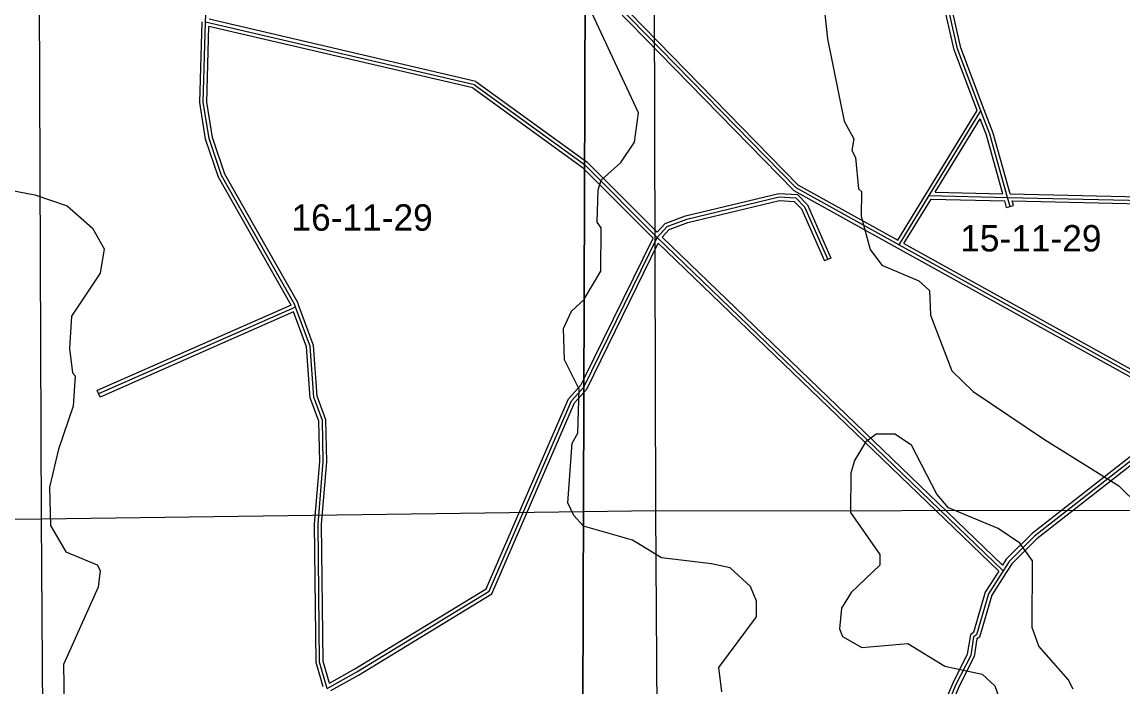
# Model space of a CAD drawing. Extents: x 457167 to 656239, y 1787309 to 1969297.
# Drawn here: x 532202 to 541585, y 1890789 to 1896458 of the extents above; entities that cross this region are included whole.
import ezdxf

# ---------------------------------------------------------------- set-up
doc = ezdxf.new("R2010")
doc.units = 0
for name, color, linetype in [('Level 1', 7, 'Continuous'), ('Level 2', 7, 'Continuous'), ('Level 31', 7, 'Continuous'), ('Level 32', 7, 'Continuous'), ('Level 63', 7, 'Continuous'), ('Level 7', 7, 'Continuous')]:
    doc.layers.add(name, color=color, linetype=linetype)

msp = doc.modelspace()

# ---------------------------------------------------------------- linework, layer by layer
at = {"layer": 'Level 1'}
for p, q in [((537585.575, 1897625.288), (537599.773, 1892290.637)), ((532368.304, 1892221.06), (532349.253, 1897530.544)), ((532368.304, 1892221.06), (527110.553, 1892176.439)), ((536987.214, 1892282.49), (532368.304, 1892221.06)), ((532401.835, 1886955.356), (532368.304, 1892221.06)), ((537599.773, 1892290.637), (536987.214, 1892282.49)), ((537599.773, 1892290.637), (542891.455, 1892298.903)), ((537599.773, 1892290.637), (537641.2, 1887017.605))]:
    msp.add_line(p, q, dxfattribs=at)
at = {"layer": 'Level 31'}
for p, q in [((536056.99, 1895923.474), (533766.432, 1896457.162)), ((540374.454, 1895699.548), (540175.46, 1896228.182)), ((539932.743, 1894978.005), (540374.454, 1895699.548)), ((536996.725, 1895242.904), (537616.02, 1894622.061)), ((539676.085, 1894559.165), (539932.743, 1894978.005)), ((539932.743, 1894978.005), (540600.151, 1894962.827)), ((540622.167, 1894884.575), (540600.151, 1894962.827)), ((536990.626, 1893344.526), (537616.02, 1894622.061)), ((537616.02, 1894622.061), (540564.484, 1891780.686)), ((534534.326, 1894026.938), (532855.394, 1893287.739)), ((536884.93, 1893227.646), (536990.564, 1893344.399)), ((536990.564, 1893344.399), (536990.626, 1893344.526))]:
    msp.add_line(p, q, dxfattribs=at)
for points in [[(540175.46, 1896228.182), (540076.653, 1896661.593), (540003.205, 1897170.562), (539978.215, 1897212.096), (539962.147, 1897462.334), (539937.08, 1897479.141), (539715.726, 1898780.231), (539600.733, 1899522.428), (539559.87, 1899772.746), (539534.829, 1899797.552), (539494.438, 1900198.053), (539469.399, 1900222.86), (539403.889, 1900723.442)], [(533766.432, 1896457.162), (533784.77, 1896907.296), (533887.255, 1897515.7), (534098.717, 1898389.935), (534075.124, 1898756.931), (533893.413, 1899190.997), (533769.065, 1899375.049), (533636.699, 1899634.038), (533562.656, 1899934.292), (533554.83, 1900067.776)], [(537002, 1896884.377), (538796.79, 1895046.313), (539676.085, 1894559.165)], [(534534.326, 1894026.938), (534524.556, 1894053.516), (533903.299, 1895147.951), (533796.23, 1895465.04), (533747.325, 1895773.572), (533766.432, 1896457.162)], [(536056.99, 1895923.474), (536996.66, 1895242.97), (536996.725, 1895242.904)], [(540600.151, 1894962.827), (540448.88, 1895501.857), (540374.454, 1895699.548)], [(540600.151, 1894962.827), (543571.855, 1894895.136), (543878.938, 1894969.479), (544151.343, 1895143.932), (544500.096, 1895329.792), (544811.872, 1895274.308), (545116.353, 1895012.298), (545504.581, 1894254.759), (545892.069, 1894098.691), (546399.819, 1894176.823), (546844.59, 1894574.063)], [(537616.02, 1894622.061), (537699.945, 1894713.793), (537866.454, 1894776.536), (538653.441, 1894966.037), (538797.146, 1894957.946), (538870.68, 1894882.075), (539068.64, 1894432.711)], [(539676.085, 1894559.165), (543830.029, 1892257.57), (543991.799, 1892120.351), (548066.119, 1888392.548)], [(534803.854, 1890776.16), (534738.123, 1891001.471), (534725.75, 1892177.175), (534769.472, 1892710.499), (534762.35, 1893060.713), (534688.274, 1893260.961), (534656.621, 1893694.528), (534534.326, 1894026.938)], [(534803.854, 1890776.16), (535054.599, 1890917.161), (536182.622, 1891604.783), (536884.93, 1893227.646)], [(543307.365, 1892409.706), (542251.173, 1893004.584), (542126.122, 1892979.876), (541742.02, 1892789.056), (540831.576, 1892074.771), (540614.02, 1891858.716), (540564.484, 1891780.686)], [(540564.484, 1891780.686), (540438.255, 1891583.985), (540337.306, 1891234.111), (540312.131, 1891217.461), (540286.83, 1891058.992), (540161.068, 1890809.198), (540094.108, 1890651.222), (539951.852, 1890518.211), (539301.262, 1890344.978), (538783.628, 1890079.335), (538407.934, 1889847.066), (538182.478, 1889655.779), (537730.684, 1889098.661)]]:
    msp.add_lwpolyline(points, dxfattribs=at)
at = {"layer": 'Level 32'}
for p, q in [((536069.689, 1895951.319), (533797.419, 1896480.746)), ((536044.292, 1895895.627), (533795.395, 1896419.61)), ((540341.21, 1895702.703), (540146.665, 1896219.522)), ((540402.531, 1895710.117), (540204.256, 1896236.841)), ((536069.688, 1895951.318), (536996.845, 1895279.876)), ((539907.157, 1894993.668), (540341.21, 1895702.704)), ((539985.555, 1895006.811), (540368, 1895631.544)), ((536996.59, 1895200.561), (537579.665, 1894616.026)), ((539665.508, 1894599.321), (539907.165, 1894993.68)), ((539718.041, 1894570.214), (539949.31, 1894947.618)), ((539949.31, 1894947.619), (540577.284, 1894933.337)), ((539985.555, 1895006.811), (540560.316, 1894993.741)), ((540593.288, 1894876.449), (540577.283, 1894933.337)), ((540593.288, 1894876.449), (540651.046, 1894892.699)), ((540651.046, 1894892.699), (540640.015, 1894931.91)), ((536990.846, 1893413.207), (537579.665, 1894616.026)), ((537015.65, 1893327.408), (537624.859, 1894571.879)), ((537624.858, 1894571.879), (540525.939, 1891776.169)), ((537657.889, 1894623.376), (540558.848, 1891827.782)), ((539096.095, 1894444.806), (539041.185, 1894420.616)), ((534496.094, 1894042.885), (532843.305, 1893315.196)), ((534517.195, 1893986.615), (532867.483, 1893260.281)), ((536859.364, 1893244.102), (536965.48, 1893361.389)), ((536965.48, 1893361.388), (536990.846, 1893413.207)), ((532867.483, 1893260.281), (532843.305, 1893315.196)), ((536910.497, 1893211.187), (536990.482, 1893299.59)), ((536990.482, 1893299.59), (537015.65, 1893327.407))]:
    msp.add_line(p, q, dxfattribs=at)
for points in [[(540146.665, 1896219.522), (540047.133, 1896656.107), (539974.377, 1897160.285), (539948.744, 1897202.886), (539933.155, 1897445.652), (539909.667, 1897461.401), (539686.113, 1898775.417), (539571.105, 1899517.715), (539531.83, 1899758.292), (539506.061, 1899783.822), (539465.67, 1900184.323), (539440.985, 1900208.779), (539376.7, 1900700.015)], [(540204.256, 1896236.841), (540106.172, 1896667.079), (540032.033, 1897180.841), (540007.686, 1897221.306), (539991.138, 1897479.016), (539964.494, 1897496.881), (539745.34, 1898785.043), (539630.361, 1899527.142), (539587.908, 1899787.198), (539563.597, 1899811.282), (539523.205, 1900211.783), (539497.812, 1900236.941), (539437.195, 1900700.136)], [(537002.141, 1896928.335), (537023.665, 1896905.131), (538815.179, 1895070.421), (539665.508, 1894599.321)], [(537001.862, 1896841.576), (538778.4, 1895022.204), (539661.545, 1894532.922)], [(534496.094, 1894042.885), (533875.793, 1895135.635), (533766.995, 1895457.841), (533717.258, 1895771.626), (533736.444, 1896458.001)], [(534562.485, 1894037.29), (534551.863, 1894066.181), (533930.805, 1895160.266), (533825.463, 1895472.237), (533777.39, 1895775.517), (533795.395, 1896419.61)], [(536044.293, 1895895.628), (536977.117, 1895220.081), (536996.59, 1895200.561)], [(540623.037, 1894992.313), (540477.414, 1895511.212), (540402.53, 1895710.119)], [(540560.316, 1894993.741), (540420.346, 1895492.501), (540368, 1895631.544)], [(540623.037, 1894992.313), (543568.612, 1894925.218), (543866.992, 1894997.455), (544136.174, 1895169.843), (544495.141, 1895361.146), (544825.215, 1895302.406), (545140.373, 1895031.208), (545526.175, 1894278.405), (545895.641, 1894129.595), (546386.467, 1894205.123), (546822.76, 1894594.788)], [(536996.845, 1895279.876), (537016.202, 1895265.858), (537615.083, 1894665.48)], [(540640.015, 1894931.91), (543575.096, 1894865.054), (543890.884, 1894941.504), (544166.512, 1895118.021), (544505.052, 1895298.438), (544798.53, 1895246.211), (545092.333, 1894993.389), (545482.989, 1894231.113), (545888.495, 1894067.788), (546413.17, 1894148.523), (546852.26, 1894540.687)], [(537615.084, 1894665.48), (537682.652, 1894739.337), (537857.619, 1894805.266), (538650.715, 1894996.239), (538810.532, 1894987.24), (538895.965, 1894899.091), (539096.095, 1894444.806)], [(537657.888, 1894623.376), (537717.237, 1894688.25), (537875.288, 1894747.806), (538656.168, 1894935.836), (538783.76, 1894928.651), (538845.394, 1894865.058), (539041.185, 1894420.616)], [(539718.041, 1894570.215), (543847.169, 1892282.371), (544011.635, 1892142.865), (548075.403, 1888424.716)], [(539661.545, 1894532.923), (543812.889, 1892232.768), (543971.963, 1892097.836), (548000.897, 1888411.56)], [(534822.075, 1890820.823), (534768.079, 1891005.912), (534755.763, 1892176.105), (534799.498, 1892709.576), (534792.241, 1893066.378), (534717.885, 1893267.383), (534686.235, 1893700.924), (534562.482, 1894037.296)], [(534768.79, 1890789.228), (534708.167, 1890997.029), (534695.737, 1892178.246), (534739.447, 1892711.422), (534732.459, 1893055.047), (534658.662, 1893254.537), (534627.007, 1893688.133), (534517.195, 1893986.615)], [(534822.075, 1890820.824), (535039.434, 1890943.053), (536158.873, 1891625.441), (536859.363, 1893244.102)], [(534834.555, 1890759.004), (535069.763, 1890891.271), (536206.371, 1891584.125), (536910.498, 1893211.187)], [(543322.086, 1892435.846), (542256.235, 1893036.165), (542116.369, 1893008.531), (541725.92, 1892814.556), (540811.68, 1892097.292), (540590.494, 1891877.633), (540558.847, 1891827.782)], [(543281.236, 1892389.989), (542246.111, 1892973.003), (542135.875, 1892951.222), (541758.12, 1892763.556), (540851.472, 1892052.248), (540637.545, 1891839.798), (540589.812, 1891764.607)], [(540525.94, 1891776.168), (540410.643, 1891596.506), (540311.544, 1891253.041), (540284.585, 1891235.212), (540257.94, 1891068.321), (540133.83, 1890821.811), (540068.97, 1890668.79), (539936.86, 1890545.265), (539290.43, 1890373.141), (538768.868, 1890105.481), (538390.242, 1889871.4), (538160.937, 1889676.846), (537705.796, 1889115.599)], [(540589.733, 1891764.483), (540465.866, 1891571.464), (540363.069, 1891215.181), (540339.677, 1891199.711), (540315.721, 1891049.662), (540188.306, 1890796.586), (540119.245, 1890633.655), (539966.845, 1890491.157), (539312.094, 1890316.816), (538798.388, 1890053.188), (538425.625, 1889822.732), (538204.019, 1889634.711), (537774.272, 1889104.779)]]:
    msp.add_lwpolyline(points, dxfattribs=at)
at = {"layer": 'Level 63'}
for points in [[(497176.54, 1878534.741), (536942.563, 1878385.707), (537088.612, 1923840.983), (497371.386, 1923990.389), (497176.54, 1878534.741)], [(536942.563, 1878385.707), (576708.29, 1878279.4), (576805.546, 1923734.416), (537088.612, 1923840.983), (536942.563, 1878385.707)]]:
    msp.add_lwpolyline(points, dxfattribs=at)
at = {"layer": 'Level 7'}
msp.add_line((536884.581, 1893994.109), (536993.032, 1894093.554), dxfattribs=at)
for points in [[(539019.256, 1896763.281), (539067.835, 1896312.951), (539207.298, 1895612.246), (539290.172, 1895461.924), (539273.173, 1895361.951), (539306.325, 1895303.471), (539330.48, 1895036.644), (539355.43, 1895011.564), (539354.744, 1894803.159), (539428.86, 1894519.463), (539528.464, 1894385.751), (539844.821, 1894251.352), (539936.265, 1894167.701), (539943.938, 1893959.286), (540125.809, 1893483.527), (540308.655, 1893307.876), (540915.893, 1892897.433), (541548.18, 1892503.602), (541888.892, 1892169.028)], [(536993.032, 1894093.554), (536993.281, 1894093.782), (537135.78, 1894335.08), (537136.955, 1894701.879), (537103.773, 1894752.029), (537112.989, 1895027.096), (537138.258, 1895110.358), (537305.479, 1895259.894), (537422.738, 1895434.56), (537456.875, 1895684.556), (537059.474, 1896536.141), (537001.182, 1896561.341), (537000.963, 1896561.512)], [(531727.898, 1895094.41), (532311.11, 1894984.134), (532585.917, 1894891.556), (532802.045, 1894699.134), (532901.489, 1894523.741), (532867.492, 1894315.466), (532624.564, 1893949.414), (532607.008, 1893674.387), (532631.361, 1893465.912), (532656.272, 1893440.802), (532638.786, 1893182.436), (532512.56, 1892816.036), (532436.494, 1892491.147), (532443.78, 1892166.029), (532576.445, 1891940.516), (532842.852, 1891831.266), (532867.694, 1891781.176), (532850.565, 1891639.522), (532556.701, 1890981.873), (532563.38, 1890465.011)], [(536986.82, 1892160.056), (536904.01, 1892251.737), (536854.347, 1892360.28), (536889.33, 1892868.662), (536939.599, 1892951.865), (536949.153, 1893326.974), (536824.887, 1893577.488), (536817.432, 1893844.284), (536884.581, 1893994.109)], [(541159.16, 1890770.876), (541117.739, 1890854.367), (540868.56, 1891138.591), (540810.696, 1891297.184), (540812.527, 1891864.047), (540704.643, 1892014.43), (540521.638, 1892140.071), (540097.047, 1892316.499), (539997.393, 1892433.541), (539781.993, 1892851.048), (539640.569, 1892943.198), (539482.175, 1892943.726), (539390.255, 1892877.324), (539298.066, 1892719.229), (539264.357, 1892610.956), (539263.282, 1892277.498), (539512.223, 1891918.222), (539511.934, 1891826.551), (539269.424, 1891593.891), (539185.644, 1891460.767), (539168.416, 1891285.773), (539193.198, 1891219.012), (539359.622, 1891126.761), (539751.559, 1891158.857), (540067.718, 1890966.107), (540384.275, 1890898.409), (540492.318, 1890798.008), (540566.693, 1890589.374)], [(538166.327, 1890747.108), (538141.973, 1890955.622), (538460.152, 1891388.096), (538460.58, 1891521.48), (538410.947, 1891646.682), (538236.411, 1891805.634), (538078.118, 1891839.472), (537653.129, 1891890.858), (537403.532, 1892041.729), (536987.073, 1892159.776), (536986.82, 1892160.056)]]:
    msp.add_lwpolyline(points, dxfattribs=at)

# ---------------------------------------------------------------- texts
at = {"layer": 'Level 2'}
for s, p in [('16-11-29', (534498.338, 1894678.71)), ('15-11-29', (540197.288, 1894501.89))]:
    msp.add_text(s, height=225, dxfattribs=at).set_placement(p)

doc.saveas('drawing.dxf')
